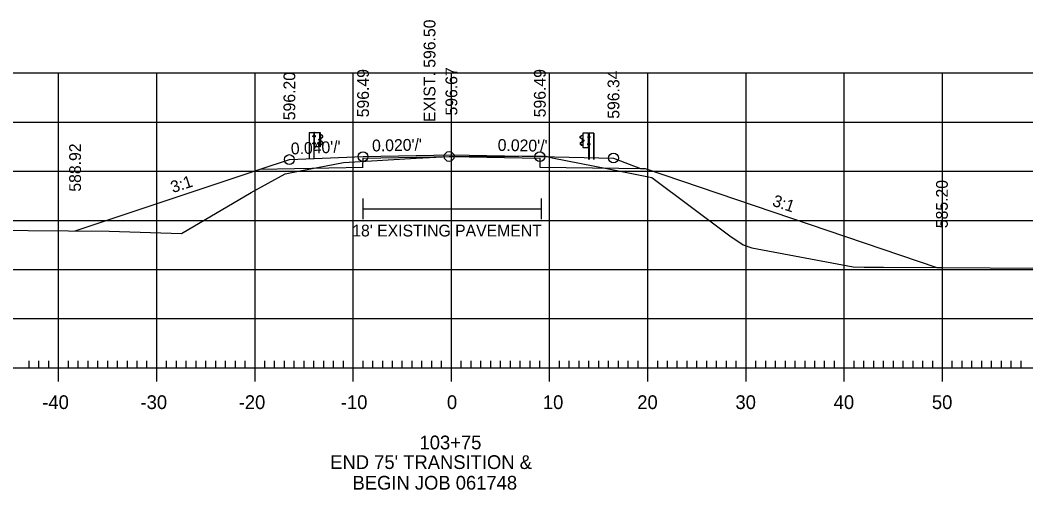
# Model space of a CAD drawing. Extents: x 961436 to 1372525, y 380079 to 2027791.
# Drawn here: x 1370589.9 to 1370692.3, y 380161.6 to 380209.4 of the extents above; entities that cross this region are included whole.
import ezdxf

# ---------------------------------------------------------------- set-up
doc = ezdxf.new("R2010")
doc.units = 0
for name, color, linetype in [('R_Alt Surface', 7, 'Continuous'), ('R_Axis', 7, 'Continuous'), ('R_Axis Annot', 7, 'Continuous'), ('R_Drive', 7, 'Continuous'), ('R_Exist Surface', 7, 'Continuous'), ('R_Fin Surface', 7, 'Continuous'), ('R_Fin Surface Annot', 7, 'Continuous'), ('R_Grid', 7, 'Continuous'), ('R_No Plot', 7, 'Continuous'), ('R_Proposed Road', 7, 'Continuous'), ('R_Xsect Elev', 7, 'Continuous')]:
    doc.layers.add(name, color=color, linetype=linetype)

msp = doc.modelspace()

# ---------------------------------------------------------------- linework, layer by layer
at = {"layer": 'R_Alt Surface'}
msp.add_lwpolyline([(1370614.33, 380194.26), (1370624.81, 380194.47), (1370624.8, 380194.47), (1370624.81, 380195.39), (1370633.81, 380195.57), (1370642.81, 380195.39), (1370642.82, 380194.47), (1370642.81, 380194.47), (1370653.54, 380194.33)], dxfattribs=at)
at = {"layer": 'R_Axis'}
for p, q in [((1370593.81, 380172.66), (1370593.81, 380175.46)), ((1370603.81, 380172.66), (1370603.81, 380175.46)), ((1370613.81, 380172.66), (1370613.81, 380175.46)), ((1370623.81, 380172.66), (1370623.81, 380175.46)), ((1370633.81, 380172.66), (1370633.81, 380175.46)), ((1370643.81, 380172.66), (1370643.81, 380175.46)), ((1370653.81, 380172.66), (1370653.81, 380175.46)), ((1370663.81, 380172.66), (1370663.81, 380175.46)), ((1370673.81, 380172.66), (1370673.81, 380175.46)), ((1370683.81, 380172.66), (1370683.81, 380175.46)), ((1370493.81, 380174.06), (1370773.81, 380174.06)), ((1370590.81, 380174.06), (1370590.81, 380174.76)), ((1370591.81, 380174.06), (1370591.81, 380174.76)), ((1370592.81, 380174.06), (1370592.81, 380174.76)), ((1370594.81, 380174.06), (1370594.81, 380174.76)), ((1370595.81, 380174.06), (1370595.81, 380174.76)), ((1370596.81, 380174.06), (1370596.81, 380174.76)), ((1370597.81, 380174.06), (1370597.81, 380174.76)), ((1370598.81, 380174.06), (1370598.81, 380174.76)), ((1370599.81, 380174.06), (1370599.81, 380174.76)), ((1370600.81, 380174.06), (1370600.81, 380174.76)), ((1370601.81, 380174.06), (1370601.81, 380174.76)), ((1370602.81, 380174.06), (1370602.81, 380174.76)), ((1370604.81, 380174.06), (1370604.81, 380174.76)), ((1370605.81, 380174.06), (1370605.81, 380174.76)), ((1370606.81, 380174.06), (1370606.81, 380174.76)), ((1370607.81, 380174.06), (1370607.81, 380174.76)), ((1370608.81, 380174.06), (1370608.81, 380174.76)), ((1370609.81, 380174.06), (1370609.81, 380174.76)), ((1370610.81, 380174.06), (1370610.81, 380174.76)), ((1370611.81, 380174.06), (1370611.81, 380174.76)), ((1370612.81, 380174.06), (1370612.81, 380174.76)), ((1370614.81, 380174.06), (1370614.81, 380174.76)), ((1370615.81, 380174.06), (1370615.81, 380174.76)), ((1370616.81, 380174.06), (1370616.81, 380174.76)), ((1370617.81, 380174.06), (1370617.81, 380174.76)), ((1370618.81, 380174.06), (1370618.81, 380174.76)), ((1370619.81, 380174.06), (1370619.81, 380174.76)), ((1370620.81, 380174.06), (1370620.81, 380174.76)), ((1370621.81, 380174.06), (1370621.81, 380174.76)), ((1370622.81, 380174.06), (1370622.81, 380174.76)), ((1370624.81, 380174.06), (1370624.81, 380174.76)), ((1370625.81, 380174.06), (1370625.81, 380174.76)), ((1370626.81, 380174.06), (1370626.81, 380174.76)), ((1370627.81, 380174.06), (1370627.81, 380174.76)), ((1370628.81, 380174.06), (1370628.81, 380174.76)), ((1370629.81, 380174.06), (1370629.81, 380174.76)), ((1370630.81, 380174.06), (1370630.81, 380174.76)), ((1370631.81, 380174.06), (1370631.81, 380174.76)), ((1370632.81, 380174.06), (1370632.81, 380174.76)), ((1370634.81, 380174.06), (1370634.81, 380174.76)), ((1370635.81, 380174.06), (1370635.81, 380174.76)), ((1370636.81, 380174.06), (1370636.81, 380174.76)), ((1370637.81, 380174.06), (1370637.81, 380174.76)), ((1370638.81, 380174.06), (1370638.81, 380174.76)), ((1370639.81, 380174.06), (1370639.81, 380174.76)), ((1370640.81, 380174.06), (1370640.81, 380174.76)), ((1370641.81, 380174.06), (1370641.81, 380174.76)), ((1370642.81, 380174.06), (1370642.81, 380174.76)), ((1370644.81, 380174.06), (1370644.81, 380174.76)), ((1370645.81, 380174.06), (1370645.81, 380174.76)), ((1370646.81, 380174.06), (1370646.81, 380174.76)), ((1370647.81, 380174.06), (1370647.81, 380174.76)), ((1370648.81, 380174.06), (1370648.81, 380174.76)), ((1370649.81, 380174.06), (1370649.81, 380174.76)), ((1370650.81, 380174.06), (1370650.81, 380174.76)), ((1370651.81, 380174.06), (1370651.81, 380174.76)), ((1370652.81, 380174.06), (1370652.81, 380174.76)), ((1370654.81, 380174.06), (1370654.81, 380174.76)), ((1370655.81, 380174.06), (1370655.81, 380174.76)), ((1370656.81, 380174.06), (1370656.81, 380174.76)), ((1370657.81, 380174.06), (1370657.81, 380174.76)), ((1370658.81, 380174.06), (1370658.81, 380174.76)), ((1370659.81, 380174.06), (1370659.81, 380174.76)), ((1370660.81, 380174.06), (1370660.81, 380174.76)), ((1370661.81, 380174.06), (1370661.81, 380174.76)), ((1370662.81, 380174.06), (1370662.81, 380174.76)), ((1370664.81, 380174.06), (1370664.81, 380174.76)), ((1370665.81, 380174.06), (1370665.81, 380174.76)), ((1370666.81, 380174.06), (1370666.81, 380174.76)), ((1370667.81, 380174.06), (1370667.81, 380174.76)), ((1370668.81, 380174.06), (1370668.81, 380174.76)), ((1370669.81, 380174.06), (1370669.81, 380174.76)), ((1370670.81, 380174.06), (1370670.81, 380174.76)), ((1370671.81, 380174.06), (1370671.81, 380174.76)), ((1370672.81, 380174.06), (1370672.81, 380174.76)), ((1370674.81, 380174.06), (1370674.81, 380174.76)), ((1370675.81, 380174.06), (1370675.81, 380174.76)), ((1370676.81, 380174.06), (1370676.81, 380174.76)), ((1370677.81, 380174.06), (1370677.81, 380174.76)), ((1370678.81, 380174.06), (1370678.81, 380174.76)), ((1370679.81, 380174.06), (1370679.81, 380174.76)), ((1370680.81, 380174.06), (1370680.81, 380174.76)), ((1370681.81, 380174.06), (1370681.81, 380174.76)), ((1370682.81, 380174.06), (1370682.81, 380174.76)), ((1370684.81, 380174.06), (1370684.81, 380174.76)), ((1370685.81, 380174.06), (1370685.81, 380174.76)), ((1370686.81, 380174.06), (1370686.81, 380174.76)), ((1370687.81, 380174.06), (1370687.81, 380174.76)), ((1370688.81, 380174.06), (1370688.81, 380174.76)), ((1370689.81, 380174.06), (1370689.81, 380174.76)), ((1370690.81, 380174.06), (1370690.81, 380174.76)), ((1370691.81, 380174.06), (1370691.81, 380174.76))]:
    msp.add_line(p, q, dxfattribs=at)
at = {"layer": 'R_Drive'}
for p, q in [((1370624.8, 380191.3), (1370624.8, 380189.17)), ((1370642.93, 380191.3), (1370642.93, 380189.17)), ((1370624.8, 380190.24), (1370642.93, 380190.24))]:
    msp.add_line(p, q, dxfattribs=at)
at = {"layer": 'R_Exist Surface'}
msp.add_lwpolyline([(1370574.15, 380188.16), (1370598.96, 380187.95), (1370606.31, 380187.74), (1370613.42, 380191.88), (1370616.89, 380193.78), (1370618.59, 380194.12), (1370622.81, 380194.94), (1370630.22, 380195.39), (1370633.58, 380195.56), (1370640.68, 380195.6), (1370643.29, 380195.62), (1370644.08, 380195.44), (1370649.8, 380194.3), (1370654.21, 380193.43), (1370662.16, 380187.47), (1370663.53, 380186.56), (1370664.38, 380186.27), (1370674.71, 380184.34), (1370675.82, 380184.31), (1370677.79, 380184.31), (1370683.7, 380184.26), (1370718.34, 380184.01)], dxfattribs=at)
at = {"layer": 'R_Fin Surface'}
msp.add_lwpolyline([(1370595.49, 380187.98), (1370614.33, 380194.26), (1370617.31, 380195.25), (1370624.81, 380195.55), (1370633.81, 380195.73), (1370642.81, 380195.55), (1370650.31, 380195.4), (1370653.07, 380194.34), (1370653.07, 380194.33), (1370653.54, 380194.33), (1370683.23, 380184.28), (1370683.29, 380184.26), (1370683.75, 380184.26)], dxfattribs=at)
at = {"layer": 'R_Grid'}
for p, q in [((1370493.81, 380204.06), (1370773.81, 380204.06)), ((1370593.81, 380174.06), (1370593.81, 380204.06)), ((1370603.81, 380174.06), (1370603.81, 380204.06)), ((1370613.81, 380174.06), (1370613.81, 380204.06)), ((1370623.81, 380174.06), (1370623.81, 380204.06)), ((1370633.81, 380174.06), (1370633.81, 380204.06)), ((1370643.81, 380174.06), (1370643.81, 380204.06)), ((1370653.81, 380174.06), (1370653.81, 380204.06)), ((1370663.81, 380174.06), (1370663.81, 380204.06)), ((1370673.81, 380174.06), (1370673.81, 380204.06)), ((1370683.81, 380174.06), (1370683.81, 380204.06)), ((1370493.81, 380199.06), (1370773.81, 380199.06)), ((1370493.81, 380194.06), (1370773.81, 380194.06)), ((1370493.81, 380189.06), (1370773.81, 380189.06)), ((1370493.81, 380184.06), (1370773.81, 380184.06)), ((1370493.81, 380179.06), (1370773.81, 380179.06)), ((1370493.81, 380174.06), (1370773.81, 380174.06))]:
    msp.add_line(p, q, dxfattribs=at)
at = {"layer": 'R_No Plot'}
for centre in [(1370617.31, 380195.25), (1370624.81, 380195.55), (1370633.58, 380195.56), (1370642.81, 380195.55), (1370650.31, 380195.4)]:
    msp.add_circle(centre, 0.5, dxfattribs=at)
at = {"layer": 'R_Proposed Road'}
for p, q in [((1370619.31, 380198), (1370619.31, 380195.33)), ((1370619.34, 380198), (1370619.34, 380195.33)), ((1370619.8, 380197.68), (1370619.74, 380197.68)), ((1370619.74, 380197.57), (1370619.74, 380197.67)), ((1370619.8, 380197.65), (1370619.74, 380197.65)), ((1370619.8, 380197.58), (1370619.74, 380197.58)), ((1370619.8, 380197.55), (1370619.74, 380197.55)), ((1370619.8, 380197.58), (1370619.75, 380197.58)), ((1370619.87, 380198.01), (1370619.8, 380198)), ((1370619.8, 380197.55), (1370619.8, 380197.68)), ((1370619.83, 380195.33), (1370619.83, 380198.01)), ((1370619.87, 380198.01), (1370619.86, 380198.01)), ((1370619.93, 380197.61), (1370619.87, 380197.61)), ((1370619.88, 380197.68), (1370619.93, 380197.68)), ((1370619.88, 380197.55), (1370619.93, 380197.55)), ((1370619.93, 380197.68), (1370619.93, 380197.55)), ((1370620.4, 380196.55), (1370620.4, 380198)), ((1370620.55, 380197.78), (1370620.43, 380197.84)), ((1370620.54, 380197.76), (1370620.44, 380197.81)), ((1370620.49, 380197.42), (1370620.67, 380197.54)), ((1370620.68, 380197.65), (1370620.54, 380197.76)), ((1370620.69, 380197.67), (1370620.55, 380197.78)), ((1370646.93, 380197.59), (1370647.07, 380197.7)), ((1370646.95, 380197.57), (1370647.09, 380197.68)), ((1370647.07, 380197.7), (1370647.19, 380197.76)), ((1370647.09, 380197.68), (1370647.18, 380197.73)), ((1370647.23, 380196.47), (1370647.23, 380197.92)), ((1370647.75, 380197.6), (1370647.7, 380197.6)), ((1370647.7, 380197.6), (1370647.7, 380197.47)), ((1370647.75, 380197.93), (1370647.76, 380197.93)), ((1370647.75, 380197.93), (1370647.83, 380197.92)), ((1370647.79, 380195.25), (1370647.79, 380197.93)), ((1370647.83, 380197.47), (1370647.83, 380197.6)), ((1370647.83, 380197.6), (1370647.88, 380197.6)), ((1370647.83, 380197.57), (1370647.88, 380197.57)), ((1370647.89, 380197.49), (1370647.89, 380197.59)), ((1370648.28, 380197.92), (1370648.28, 380195.25)), ((1370648.31, 380197.92), (1370648.31, 380195.25)), ((1370619.78, 380196.95), (1370619.73, 380196.95)), ((1370619.73, 380196.84), (1370619.73, 380196.94)), ((1370619.78, 380196.92), (1370619.73, 380196.92)), ((1370619.78, 380196.85), (1370619.73, 380196.85)), ((1370619.78, 380196.82), (1370619.73, 380196.82)), ((1370619.78, 380196.85), (1370619.74, 380196.85)), ((1370619.78, 380196.82), (1370619.78, 380196.95)), ((1370619.87, 380196.55), (1370619.83, 380196.55)), ((1370619.93, 380196.89), (1370619.87, 380196.89)), ((1370619.93, 380196.95), (1370619.88, 380196.95)), ((1370619.93, 380196.82), (1370619.88, 380196.82)), ((1370619.93, 380196.82), (1370619.93, 380196.95)), ((1370620.39, 380197.34), (1370620.33, 380197.34)), ((1370620.33, 380197.23), (1370620.33, 380197.33)), ((1370620.39, 380197.31), (1370620.33, 380197.31)), ((1370620.39, 380197.24), (1370620.33, 380197.24)), ((1370620.39, 380197.21), (1370620.33, 380197.21)), ((1370620.39, 380197.24), (1370620.34, 380197.24)), ((1370620.39, 380197.21), (1370620.39, 380197.34)), ((1370620.43, 380196.73), (1370620.54, 380196.78)), ((1370620.44, 380197.21), (1370620.44, 380197.35)), ((1370620.44, 380196.71), (1370620.56, 380196.77)), ((1370620.47, 380197.21), (1370620.47, 380197.35)), ((1370620.65, 380197.03), (1370620.49, 380197.13)), ((1370620.5, 380197.4), (1370620.69, 380197.51)), ((1370620.66, 380197.05), (1370620.5, 380197.15)), ((1370620.54, 380196.78), (1370620.68, 380196.9)), ((1370620.56, 380196.77), (1370620.69, 380196.88)), ((1370647.07, 380196.69), (1370646.93, 380196.8)), ((1370647.12, 380197.32), (1370646.94, 380197.43)), ((1370647.13, 380197.34), (1370646.95, 380197.46)), ((1370647.08, 380196.7), (1370646.95, 380196.82)), ((1370646.96, 380196.97), (1370647.13, 380197.07)), ((1370646.97, 380196.95), (1370647.14, 380197.05)), ((1370647.19, 380196.63), (1370647.07, 380196.69)), ((1370647.2, 380196.65), (1370647.08, 380196.7)), ((1370647.16, 380197.13), (1370647.16, 380197.27)), ((1370647.18, 380197.13), (1370647.18, 380197.27)), ((1370647.24, 380197.13), (1370647.24, 380197.26)), ((1370647.24, 380197.26), (1370647.29, 380197.26)), ((1370647.24, 380197.23), (1370647.29, 380197.23)), ((1370647.24, 380197.16), (1370647.28, 380197.16)), ((1370647.24, 380197.16), (1370647.29, 380197.16)), ((1370647.24, 380197.13), (1370647.29, 380197.13)), ((1370647.3, 380197.15), (1370647.3, 380197.25)), ((1370647.7, 380197.53), (1370647.76, 380197.53)), ((1370647.75, 380197.47), (1370647.7, 380197.47)), ((1370647.7, 380196.74), (1370647.7, 380196.87)), ((1370647.7, 380196.87), (1370647.75, 380196.87)), ((1370647.7, 380196.81), (1370647.76, 380196.81)), ((1370647.7, 380196.74), (1370647.75, 380196.74)), ((1370647.83, 380197.5), (1370647.87, 380197.5)), ((1370647.83, 380197.5), (1370647.88, 380197.5)), ((1370647.83, 380197.47), (1370647.88, 380197.47)), ((1370647.84, 380196.74), (1370647.84, 380196.87)), ((1370647.84, 380196.87), (1370647.89, 380196.87)), ((1370647.84, 380196.84), (1370647.89, 380196.84)), ((1370647.84, 380196.77), (1370647.89, 380196.77)), ((1370647.84, 380196.77), (1370647.89, 380196.77)), ((1370647.84, 380196.74), (1370647.89, 380196.74)), ((1370647.9, 380196.76), (1370647.9, 380196.86)), ((1370647.76, 380196.47), (1370647.79, 380196.47))]:
    msp.add_line(p, q, dxfattribs=at)
for points in [[(1370619.31, 380198), (1370619.8, 380198), (1370619.79, 380195.33)], [(1370648.31, 380197.92), (1370647.83, 380197.92), (1370647.83, 380195.25)]]:
    msp.add_lwpolyline(points, dxfattribs=at)
for points in [[(1370619.73, 380197.65), (1370619.73, 380197.59), (1370619.71, 380197.59), (1370619.71, 380197.65)], [(1370619.79, 380197.71), (1370619.79, 380197.53), (1370619.8, 380197.53), (1370619.8, 380197.71)], [(1370620.43, 380198), (1370620.43, 380196.55), (1370619.87, 380196.55), (1370619.87, 380198.01)], [(1370619.93, 380197.68), (1370619.93, 380197.55), (1370619.87, 380197.55), (1370619.87, 380197.68)], [(1370647.2, 380197.92), (1370647.2, 380196.47), (1370647.76, 380196.47), (1370647.75, 380197.93)], [(1370647.7, 380197.6), (1370647.7, 380197.47), (1370647.75, 380197.47), (1370647.75, 380197.6)], [(1370647.83, 380197.63), (1370647.83, 380197.45), (1370647.82, 380197.45), (1370647.82, 380197.63)], [(1370647.89, 380197.57), (1370647.89, 380197.51), (1370647.92, 380197.51), (1370647.92, 380197.57)], [(1370619.72, 380196.92), (1370619.72, 380196.85), (1370619.7, 380196.85), (1370619.7, 380196.92)], [(1370619.78, 380196.97), (1370619.78, 380196.8), (1370619.79, 380196.8), (1370619.79, 380196.97)], [(1370619.93, 380196.95), (1370619.93, 380196.82), (1370619.87, 380196.82), (1370619.87, 380196.95)], [(1370620.33, 380197.31), (1370620.33, 380197.24), (1370620.3, 380197.24), (1370620.3, 380197.31)], [(1370620.38, 380197.36), (1370620.38, 380197.19), (1370620.4, 380197.19), (1370620.4, 380197.36)], [(1370647.24, 380197.28), (1370647.24, 380197.11), (1370647.23, 380197.11), (1370647.23, 380197.28)], [(1370647.3, 380197.23), (1370647.3, 380197.16), (1370647.33, 380197.16), (1370647.33, 380197.23)], [(1370647.7, 380196.87), (1370647.7, 380196.74), (1370647.75, 380196.74), (1370647.75, 380196.87)], [(1370647.84, 380196.89), (1370647.84, 380196.72), (1370647.83, 380196.72), (1370647.83, 380196.89)], [(1370647.9, 380196.84), (1370647.9, 380196.77), (1370647.93, 380196.77), (1370647.93, 380196.84)]]:
    msp.add_lwpolyline(points, close=True, dxfattribs=at)
for centre, radius, start, end in [((1370619.76, 380197.67), 0.0234, 134.5745, 222.2244), ((1370619.84, 380197.62), 0.0979, 159.7423, 200.2577), ((1370619.76, 380197.57), 0.0265, 140.9334, 216.6234), ((1370620.64, 380197.59), 0.0658, 299.2499, 57.9783), ((1370620.64, 380197.59), 0.0909, 299.2499, 57.9783), ((1370646.98, 380197.51), 0.0909, 122.0217, 240.7501), ((1370646.98, 380197.51), 0.0658, 122.0217, 240.7501), ((1370647.86, 380197.59), 0.0234, 317.7756, 45.4255), ((1370647.79, 380197.54), 0.0979, 339.7423, 20.2577), ((1370619.75, 380196.94), 0.0234, 134.5745, 222.2244), ((1370619.82, 380196.89), 0.0979, 159.7423, 200.2577), ((1370619.75, 380196.84), 0.0265, 140.9334, 216.6234), ((1370620.35, 380197.33), 0.0234, 134.5745, 222.2244), ((1370620.43, 380197.28), 0.0979, 159.7423, 200.2577), ((1370620.35, 380197.23), 0.0265, 140.9334, 216.6234), ((1370620.53, 380197.34), 0.0918, 118.106, 175.0444), ((1370620.51, 380197.2), 0.0747, 171.7804, 246.8536), ((1370620.46, 380197.27), 0.0481, 282.9554, 86.0697), ((1370620.53, 380197.34), 0.066, 118.106, 175.0444), ((1370620.51, 380197.2), 0.049, 171.7804, 246.8536), ((1370620.6, 380196.95), 0.0907, 325.2184, 59.12), ((1370620.6, 380196.95), 0.116, 325.2184, 59.12), ((1370647.02, 380196.87), 0.116, 120.88, 214.7816), ((1370647.02, 380196.87), 0.0907, 120.88, 214.7816), ((1370647.09, 380197.26), 0.066, 4.9556, 61.894), ((1370647.16, 380197.19), 0.0481, 93.9303, 257.0446), ((1370647.09, 380197.26), 0.0918, 4.9556, 61.894), ((1370647.11, 380197.12), 0.049, 293.1464, 8.2196), ((1370647.11, 380197.12), 0.0747, 293.1464, 8.2196), ((1370647.27, 380197.25), 0.0234, 317.7756, 45.4255), ((1370647.2, 380197.2), 0.0979, 339.7423, 20.2577), ((1370647.27, 380197.15), 0.0265, 323.3766, 39.0666), ((1370647.86, 380197.49), 0.0265, 323.3766, 39.0666), ((1370647.88, 380196.86), 0.0234, 317.7756, 45.4255), ((1370647.8, 380196.81), 0.0979, 339.7423, 20.2577), ((1370647.87, 380196.76), 0.0265, 323.3766, 39.0666)]:
    msp.add_arc(centre, radius, start, end, dxfattribs=at)

# ---------------------------------------------------------------- texts
at = {"layer": 'R_Axis Annot'}
for s, p in [('-40', (1370592.15, 380169.86)), ('-30', (1370602.15, 380169.86)), ('-20', (1370612.15, 380169.86)), ('-10', (1370622.55, 380169.86)), ('0', (1370633.35, 380169.86)), ('10', (1370643.12, 380169.86)), ('20', (1370652.73, 380169.86)), ('30', (1370662.73, 380169.86)), ('40', (1370672.73, 380169.86)), ('50', (1370682.73, 380169.86)), ('103+75', (1370630.56, 380165.76)), ("END 75' TRANSITION & ", (1370621.47, 380163.76)), ('BEGIN JOB 061748', (1370623.74, 380161.66))]:
    msp.add_text(s, height=1.4, dxfattribs=at).set_placement(p)
at = {"layer": 'R_Fin Surface Annot'}
for s, rotation, p in [('596.20', 90, (1370617.91, 380199.25)), ('596.49', 90, (1370625.41, 380199.55)), ('596.67', 90, (1370634.41, 380199.73)), ('596.49', 90, (1370643.41, 380199.55)), ('596.34', 90, (1370650.91, 380199.4)), ('588.92', 90, (1370596.09, 380191.98)), ("0.040'/'", 2.2906, (1370617.48, 380195.76)), ("0.020'/'", 1.1458, (1370625.74, 380196.07)), ("0.020'/'", 358.8542, (1370638.51, 380196.14)), ('3:1', 18.4349, (1370605.45, 380191.83)), ('585.20', 90, (1370684.35, 380188.26)), ('3:1', 341.5651, (1370666.4, 380190.57))]:
    msp.add_text(s, height=1.2, rotation=rotation, dxfattribs=at).set_placement(p)
msp.add_text("18' EXISTING PAVEMENT", height=1.2, dxfattribs=at).set_placement((1370623.71, 380187.42))
at = {"layer": 'R_Xsect Elev'}
msp.add_text('EXIST. 596.50', height=1.2, rotation=90, dxfattribs=at).set_placement((1370632.18, 380199.06))

doc.saveas('drawing.dxf')
